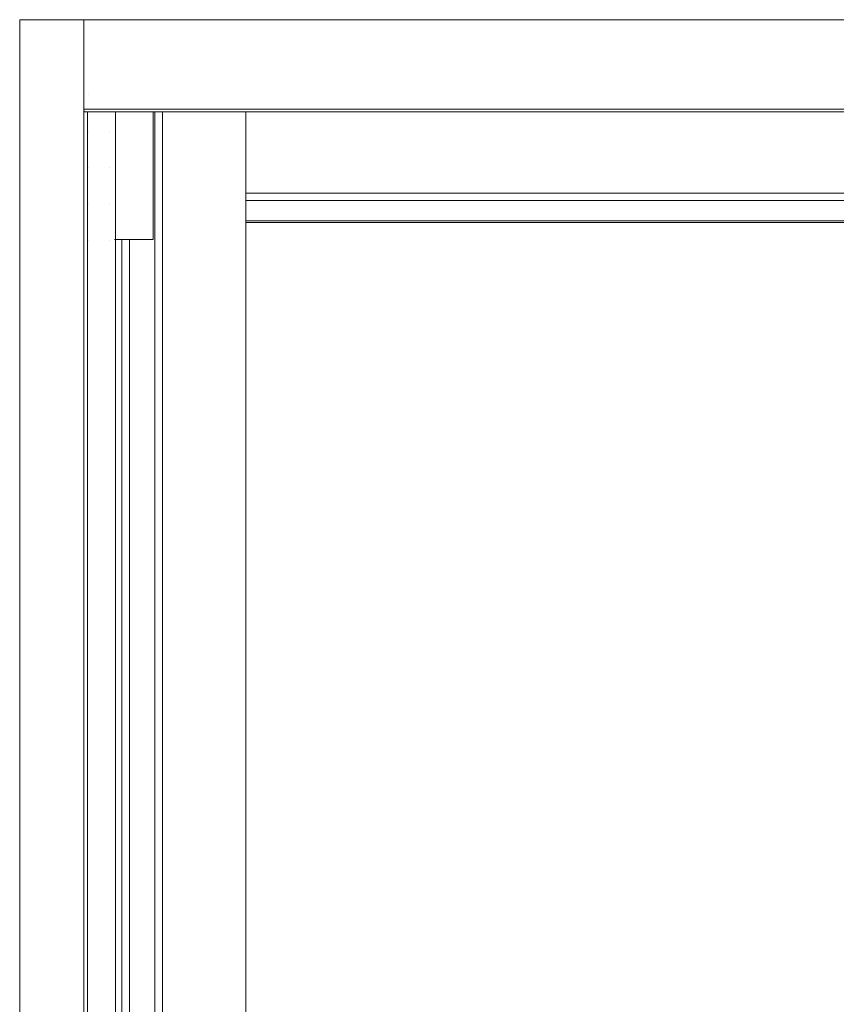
# Model space of a CAD drawing. Header units: inches. Extents: x 424 to 2043, y -237 to 445.
# Tile 816 of 965: x 865.878 to 866.435, y 222.825 to 223.497. Entities that reach past the tile are written whole.
import ezdxf

# ---------------------------------------------------------------- set-up
doc = ezdxf.new("R2010")
doc.units = ezdxf.units.IN
doc.header["$MEASUREMENT"] = 0
doc.layers.add('A-DOOR', color=31, linetype='Continuous', lineweight=9)
doc.layers.add('A-WALL', color=113, linetype='Continuous', lineweight=9)

# ---------------------------------------------------------------- blocks, each defined once
blk = doc.blocks.new('5-panel_Bi-fold_external_door_10806 - Type 1-V64-Section 1')
at = {"layer": 'A-DOOR'}
for p, q in [((-111.00882, 8.4), (-110.9649, 8.4)), ((-111.00882, 8.4), (-111.00882, 6.53956)), ((-110.9649, 8.33902), (-110.9649, 8.4)), ((-110.9649, 8.4), (-106.06163, 8.4)), ((-110.9649, 8.4), (-110.9649, 5.6024)), ((-110.9615, 8.349), (-110.96151, 8.349)), ((-110.9649, 8.33902), (-106.06163, 8.33902)), ((-110.96478, 8.337), (-106.06151, 8.337)), ((-110.96253, 8.3372), (-110.96253, 5.6024)), ((-110.94337, 5.6024), (-110.94337, 8.3372)), ((-110.91755, 8.25), (-110.91755, 8.3372)), ((-110.91658, 5.6024), (-110.91658, 8.3372)), ((-110.91127, 5.60159), (-110.91127, 8.3372)), ((-110.85442, 5.60159), (-110.85442, 8.3372)), ((-110.96156, 8.324), (-110.96152, 8.324)), ((-110.96151, 8.324), (-110.96149, 8.324)), ((-110.96151, 8.324), (-110.96149, 8.324)), ((-110.94752, 8.324), (-110.94754, 8.324)), ((-110.94752, 8.324), (-110.94754, 8.324)), ((-110.94746, 8.324), (-110.9475, 8.324)), ((-110.96156, 8.299), (-110.96152, 8.299)), ((-110.96151, 8.299), (-110.96149, 8.299)), ((-110.96151, 8.299), (-110.96149, 8.299)), ((-110.94752, 8.299), (-110.94754, 8.299)), ((-110.94752, 8.299), (-110.94754, 8.299)), ((-110.94746, 8.299), (-110.9475, 8.299)), ((-110.23485, 8.28156), (-110.85442, 8.28156)), ((-110.23491, 8.27659), (-110.85442, 8.27659)), ((-110.96156, 8.274), (-110.96152, 8.274)), ((-110.96151, 8.274), (-110.96149, 8.274)), ((-110.96151, 8.274), (-110.96149, 8.274)), ((-110.94752, 8.274), (-110.94754, 8.274)), ((-110.94752, 8.274), (-110.94754, 8.274)), ((-110.94746, 8.274), (-110.9475, 8.274)), ((-110.24412, 8.26271), (-110.85442, 8.26271)), ((-110.24729, 8.26143), (-110.85442, 8.26143)), ((-110.96151, 8.249), (-110.96149, 8.249)), ((-110.94752, 8.249), (-110.94754, 8.249)), ((-110.94746, 8.249), (-110.9475, 8.249)), ((-110.93914, 8.25), (-110.94406, 8.25)), ((-110.93615, 8.25), (-110.93914, 8.25)), ((-110.93914, 8.25), (-110.93914, 5.685)), ((-110.92045, 8.25), (-110.93615, 8.25)), ((-110.9339, 5.685), (-110.9339, 8.25)), ((-110.91904, 8.25), (-110.92045, 8.25)), ((-110.91755, 8.25), (-110.91904, 8.25))]:
    blk.add_line(p, q, dxfattribs=at)
at = {"layer": 'A-DOOR', "flags": 128}
for points in [[(-110.9615, 8.324), (-110.96151, 8.324), (-110.96151, 8.324)], [(-110.9615, 8.324), (-110.96151, 8.324), (-110.96151, 8.324)], [(-110.94753, 8.324), (-110.94752, 8.324), (-110.94751, 8.324)], [(-110.94753, 8.324), (-110.94752, 8.324), (-110.94751, 8.324)], [(-110.9615, 8.299), (-110.96151, 8.299), (-110.96151, 8.299)], [(-110.9615, 8.299), (-110.96151, 8.299), (-110.96151, 8.299)], [(-110.94753, 8.299), (-110.94752, 8.299), (-110.94751, 8.299)], [(-110.94753, 8.299), (-110.94752, 8.299), (-110.94751, 8.299)], [(-110.9615, 8.274), (-110.96151, 8.274), (-110.96151, 8.274)], [(-110.9615, 8.274), (-110.96151, 8.274), (-110.96151, 8.274)], [(-110.94753, 8.274), (-110.94752, 8.274), (-110.94751, 8.274)], [(-110.94753, 8.274), (-110.94752, 8.274), (-110.94751, 8.274)], [(-110.9615, 8.249), (-110.96151, 8.249), (-110.96151, 8.249)], [(-110.94753, 8.249), (-110.94752, 8.249), (-110.94751, 8.249)]]:
    blk.add_lwpolyline(points, dxfattribs=at)
at = {"layer": 'A-DOOR'}
blk.add_ellipse((-110.96478, 8.339), major_axis=(0, 0.002), ratio=0.059601, start_param=1.560717, end_param=3.141593, dxfattribs=at)

msp = doc.modelspace()

# ---------------------------------------------------------------- linework, layer by layer
at = {"layer": 'A-WALL'}
for p, q in [((865.87772, 221.63677), (865.87772, 223.49721)), ((865.87772, 223.49721), (870.86884, 223.49721))]:
    msp.add_line(p, q, dxfattribs=at)

# ---------------------------------------------------------------- block references
at = {"layer": 'A-DOOR'}
msp.add_blockref('5-panel_Bi-fold_external_door_10806 - Type 1-V64-Section 1', (976.88654, 215.09721), dxfattribs=at)

doc.saveas('drawing.dxf')
